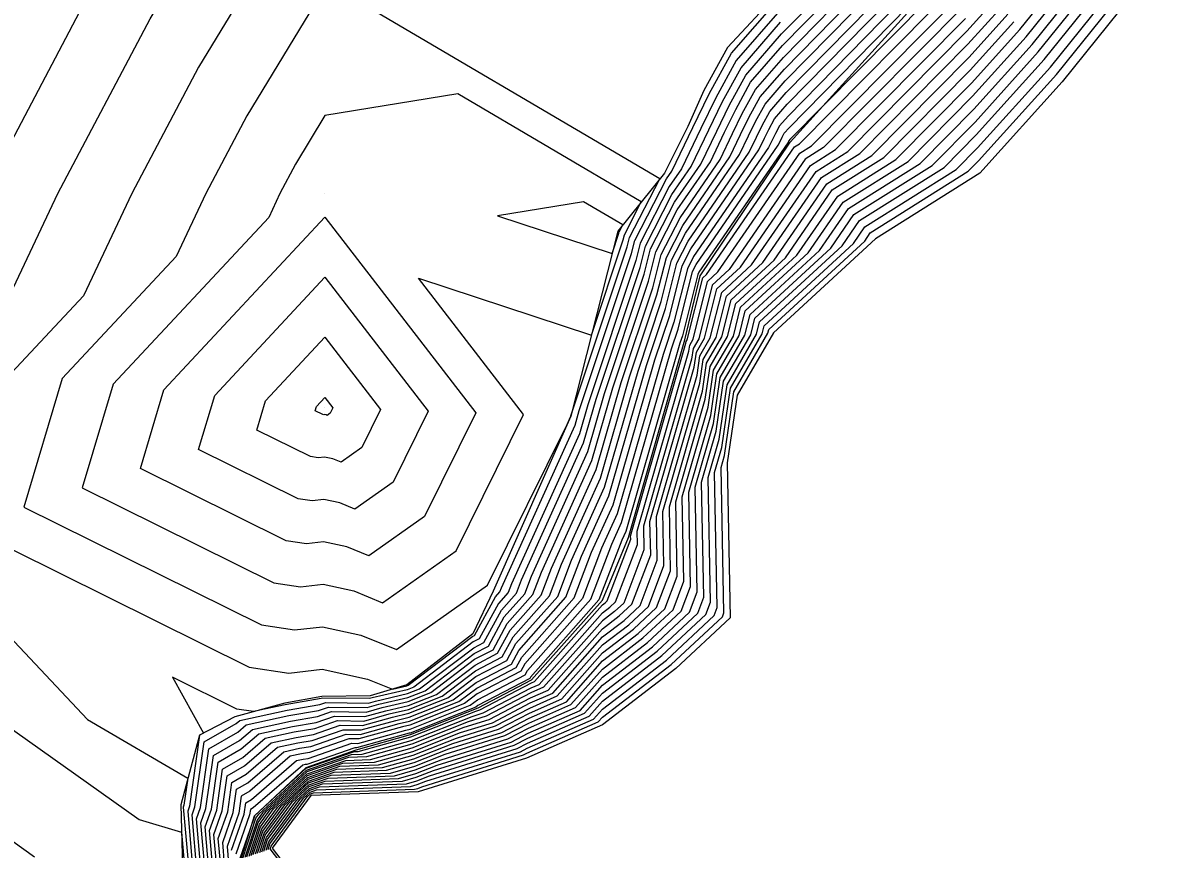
# Model space of a CAD drawing. Extents: x 2188792 to 2191981, y 386090 to 389710.
# Drawn here: x 2189476.1 to 2189529.5, y 387109.5 to 387148.1 of the extents above; entities that cross this region are included whole.
import ezdxf

# ---------------------------------------------------------------- set-up
doc = ezdxf.new("R2010")
doc.units = 0
for name, color, linetype in [('DTM Contours Major', 7, 'Continuous'), ('DTM Contours Minor', 7, 'Continuous'), ('Exist DTM QL2 LIDAR Elevation Point', 7, 'Continuous'), ('PH Exist DTM Breakline', 7, 'Continuous')]:
    doc.layers.add(name, color=color, linetype=linetype)

msp = doc.modelspace()

# ---------------------------------------------------------------- linework, layer by layer
at = {"layer": 'DTM Contours Major'}
for points in [[(2189487.264, 387109.358), (2189487.482, 387110.025), (2189488.692, 387111.673), (2189489.486, 387112.404), (2189490.234, 387112.665), (2189493.652, 387112.786), (2189494.463, 387113.012), (2189495.472, 387113.411), (2189498.921, 387114.488), (2189499.718, 387114.904), (2189502.147, 387115.966), (2189503.198, 387117.153), (2189505.53, 387118.942), (2189507.268, 387120.561), (2189507.632, 387121.514), (2189507.534, 387126.408), (2189508.391, 387129.392), (2189508.705, 387131.536), (2189509.86, 387133.517), (2189510.1, 387134.477), (2189513.346, 387137.472), (2189514.708, 387139.445), (2189518.052, 387141.546), (2189520.568, 387144.089), (2189523.293, 387147.112), (2189526.694, 387151.342)], [(2189485.342, 387108.697), (2189485.231, 387109.978), (2189485.671, 387111.23), (2189485.866, 387112.596), (2189486.539, 387112.982), (2189488.004, 387114.245), (2189488.951, 387114.451), (2189489.613, 387114.564), (2189491.071, 387115.064), (2189491.919, 387115.053), (2189493.526, 387115.499), (2189494.157, 387115.647), (2189496.222, 387116.464), (2189497.295, 387117.278), (2189498.941, 387118.136), (2189499.288, 387118.775), (2189501.49, 387121.264), (2189502.221, 387123.179), (2189503.496, 387125.994), (2189505.254, 387132.094), (2189506.143, 387134.762), (2189506.676, 387136.886), (2189507.204, 387137.914), (2189510.061, 387142.069), (2189510.402, 387142.779), (2189510.667, 387143.323), (2189511.025, 387143.978), (2189511.792, 387144.858), (2189517.648, 387150.835)], [(2189484.425, 387108.38), (2189484.208, 387110.896), (2189484.392, 387111.42), (2189484.784, 387114.175), (2189486.143, 387114.954), (2189486.534, 387115.291), (2189488.529, 387115.724), (2189489.924, 387115.962), (2189490.391, 387116.123), (2189492.193, 387116.099), (2189492.745, 387116.252), (2189494.093, 387116.569), (2189494.906, 387116.89), (2189497.196, 387118.628), (2189497.862, 387118.975), (2189498.605, 387120.344), (2189499.559, 387121.422), (2189499.876, 387122.252), (2189502.51, 387128.069), (2189503.292, 387130.783), (2189505.153, 387136.365), (2189505.449, 387137.547), (2189506.572, 387139.732), (2189507.796, 387141.513), (2189508.539, 387143.062), (2189509.118, 387144.25), (2189509.901, 387145.681), (2189511.575, 387147.603), (2189513.997, 387150.075)], [(2189486.254, 387109.06), (2189486.725, 387110.4), (2189486.933, 387111.035), (2189486.944, 387111.05), (2189489.34, 387113.259), (2189491.6, 387114.047), (2189491.779, 387114.053), (2189494.228, 387114.734), (2189497.276, 387115.938), (2189497.468, 387115.998), (2189499.875, 387117.255), (2189500.018, 387117.318), (2189503.194, 387120.903), (2189503.323, 387121.002), (2189503.42, 387121.093), (2189504.517, 387123.972), (2189504.514, 387124.12), (2189507.104, 387133.135), (2189507.117, 387133.222), (2189507.164, 387133.303), (2189507.889, 387136.202), (2189508.06, 387136.359), (2189512.172, 387142.317), (2189512.412, 387142.468), (2189520.012, 387150.15)], [(2189486.769, 387109.188), (2189487.208, 387110.53), (2189487.818, 387111.361), (2189489.413, 387112.831), (2189490.917, 387113.356), (2189492.716, 387113.42), (2189494.345, 387113.873), (2189496.374, 387114.675), (2189498.195, 387115.243), (2189499.797, 387116.08), (2189501.083, 387116.642), (2189503.196, 387119.028), (2189504.427, 387119.972), (2189505.344, 387120.827), (2189506.074, 387122.743), (2189506.024, 387125.264), (2189507.748, 387131.264), (2189507.911, 387132.379), (2189508.512, 387133.41), (2189508.995, 387135.339), (2189510.703, 387136.916), (2189513.44, 387140.881), (2189515.232, 387142.007), (2189520.29, 387147.119), (2189521.87, 387148.873)], [(2189504.162, 387137.969), (2189504.222, 387138.209), (2189505.013, 387139.749), (2189496.429, 387144.801), (2189490.216, 387143.782), (2189488.839, 387141.511), (2189488.113, 387140.135), (2189487.586, 387139.022), (2189480.306, 387131.225), (2189478.86, 387126.37), (2189487.824, 387121.931), (2189489.074, 387121.742), (2189490.127, 387121.864), (2189491.565, 387121.552), (2189492.916, 387121.004), (2189496.351, 387123.434), (2189499.51, 387129.809), (2189494.586, 387136.183), (2189502.678, 387133.516), (2189504.162, 387137.969)], [(2189474.233, 387110.829), (2189476.641, 387109.118)]]:
    msp.add_lwpolyline(points, dxfattribs=at)
at = {"layer": 'DTM Contours Minor'}
for points in [[(2189445.227, 387116.185), (2189442.966, 387109.657), (2189439.123, 387098.563), (2189432.294, 387078.849), (2189436.242, 387075.165), (2189440.287, 387071.391), (2189441.068, 387072.91), (2189447.023, 387083.002), (2189450.295, 387088.424), (2189452.849, 387093.089), (2189460.113, 387106.352), (2189464.544, 387113.768), (2189471.994, 387128.046), (2189473.174, 387132.01), (2189474.589, 387133.526), (2189477.721, 387140.139), (2189482.036, 387148.314), (2189483.14, 387150.135), (2189483.754, 387156.597), (2189484.469, 387160.136), (2189488.922, 387168.844), (2189496.535, 387184.616)], [(2189452.146, 387125.321), (2189450.533, 387120.663), (2189447.791, 387112.746), (2189442.097, 387096.309), (2189449.003, 387105.187), (2189436.716, 387080.773), (2189440.631, 387077.119), (2189443.861, 387083.398), (2189452.513, 387097.877), (2189464.642, 387121.124), (2189471.247, 387133.785), (2189474.258, 387140.141), (2189478.736, 387148.626), (2189479.421, 387149.985), (2189480.215, 387157.685), (2189480.428, 387159.923), (2189480.471, 387160.136), (2189480.738, 387160.66), (2189481.196, 387161.608)], [(2189519.108, 387151.14), (2189511.879, 387143.761), (2189511.475, 387143.297), (2189511.286, 387142.952), (2189511.147, 387142.666), (2189510.967, 387142.292), (2189507.458, 387137.187), (2189507.167, 387136.621), (2189506.539, 387134.12), (2189506.039, 387132.618), (2189503.89, 387125.164), (2189503.159, 387123.55), (2189502.263, 387121.2), (2189499.561, 387118.147), (2189499.373, 387117.801), (2189497.335, 387116.738), (2189496.748, 387116.293), (2189494.183, 387115.279), (2189493.838, 387115.198), (2189491.809, 387114.635), (2189491.342, 387114.641), (2189489.489, 387114.005), (2189489.12, 387113.941), (2189488.592, 387113.827), (2189486.698, 387112.193), (2189486.298, 387111.964), (2189486.183, 387111.155), (2189485.64, 387109.611), (2189485.708, 387108.823)], [(2189485.845, 387109.427), (2189486.439, 387111.117), (2189486.515, 387111.648), (2189486.777, 387111.798), (2189488.886, 387113.618), (2189489.204, 387113.687), (2189489.427, 387113.725), (2189491.478, 387114.429), (2189491.755, 387114.426), (2189493.994, 387115.047), (2189494.196, 387115.095), (2189497.011, 387116.208), (2189497.355, 387116.468), (2189499.589, 387117.633), (2189499.697, 387117.834), (2189502.649, 387121.169), (2189503.628, 387123.736), (2189504.087, 387124.749), (2189506.431, 387132.88), (2189506.737, 387133.8), (2189507.412, 387136.489), (2189507.584, 387136.824), (2189511.42, 387142.403), (2189511.519, 387142.609), (2189511.596, 387142.767), (2189511.7, 387142.957), (2189511.922, 387143.212), (2189519.838, 387151.292)], [(2189487.066, 387109.29), (2189487.372, 387110.227), (2189488.343, 387111.548), (2189489.456, 387112.575), (2189490.507, 387112.941), (2189493.278, 387113.04), (2189494.416, 387113.356), (2189495.833, 387113.916), (2189498.631, 387114.79), (2189499.75, 387115.374), (2189501.721, 387116.237), (2189503.197, 387117.903), (2189505.089, 387119.354), (2189506.499, 387120.667), (2189507.009, 387122.006), (2189506.93, 387125.95), (2189508.134, 387130.141), (2189508.388, 387131.873), (2189509.321, 387133.474), (2189509.658, 387134.822), (2189512.289, 387137.25), (2189514.2, 387140.019), (2189516.924, 387141.73), (2189520.457, 387145.301), (2189522.724, 387147.816), (2189525.554, 387151.336)], [(2189487.165, 387109.324), (2189487.427, 387110.126), (2189488.517, 387111.611), (2189489.471, 387112.49), (2189490.37, 387112.803), (2189493.465, 387112.913), (2189494.44, 387113.184), (2189495.653, 387113.663), (2189498.776, 387114.639), (2189499.734, 387115.139), (2189501.934, 387116.101), (2189503.197, 387117.528), (2189505.309, 387119.148), (2189506.884, 387120.614), (2189507.32, 387121.76), (2189507.232, 387126.179), (2189508.262, 387129.766), (2189508.547, 387131.705), (2189509.59, 387133.495), (2189509.879, 387134.649), (2189512.818, 387137.361), (2189514.454, 387139.732), (2189517.488, 387141.638), (2189520.512, 387144.695), (2189523.008, 387147.464), (2189526.124, 387151.339)], [(2189487.363, 387109.391), (2189487.537, 387109.924), (2189488.867, 387111.735), (2189489.5, 387112.319), (2189490.097, 387112.527), (2189493.84, 387112.66), (2189494.487, 387112.84), (2189495.292, 387113.158), (2189499.067, 387114.337), (2189499.703, 387114.669), (2189502.359, 387115.831), (2189503.198, 387116.778), (2189505.751, 387118.736), (2189507.653, 387120.508), (2189507.943, 387121.268), (2189507.836, 387126.636), (2189508.52, 387129.018), (2189508.864, 387131.368), (2189510.129, 387133.538), (2189510.321, 387134.304), (2189513.875, 387137.584), (2189514.961, 387139.157), (2189518.616, 387141.454), (2189520.623, 387143.483), (2189523.577, 387146.76), (2189527.264, 387151.345)], [(2189487.462, 387109.425), (2189487.592, 387109.823), (2189489.042, 387111.798), (2189489.515, 387112.233), (2189489.961, 387112.389), (2189494.027, 387112.533), (2189494.51, 387112.667), (2189495.111, 387112.905), (2189499.212, 387114.186), (2189499.687, 387114.434), (2189502.572, 387115.696), (2189503.199, 387116.403), (2189505.971, 387118.53), (2189508.038, 387120.455), (2189508.254, 387121.022), (2189508.138, 387126.865), (2189508.649, 387128.644), (2189509.023, 387131.199), (2189510.399, 387133.56), (2189510.542, 387134.132), (2189514.404, 387137.695), (2189515.215, 387138.87), (2189519.18, 387141.361), (2189520.679, 387142.877), (2189523.861, 387146.408), (2189527.834, 387151.349)], [(2189487.561, 387109.459), (2189487.647, 387109.722), (2189489.217, 387111.86), (2189489.529, 387112.148), (2189489.824, 387112.251), (2189494.214, 387112.406), (2189494.534, 387112.495), (2189494.931, 387112.652), (2189499.357, 387114.035), (2189499.671, 387114.199), (2189502.785, 387115.561), (2189503.199, 387116.028), (2189506.192, 387118.323), (2189508.423, 387120.401), (2189508.566, 387120.777), (2189508.44, 387127.094), (2189508.777, 387128.269), (2189509.182, 387131.03), (2189510.669, 387133.581), (2189510.763, 387133.959), (2189514.932, 387137.806), (2189515.468, 387138.583), (2189519.744, 387141.269), (2189520.735, 387142.271), (2189524.146, 387146.055), (2189528.404, 387151.352)], [(2189488.461, 387108.44), (2189487.66, 387109.493), (2189487.702, 387109.621), (2189489.392, 387111.922), (2189489.544, 387112.063), (2189489.687, 387112.113), (2189494.402, 387112.28), (2189494.557, 387112.323), (2189494.751, 387112.399), (2189499.503, 387113.884), (2189499.655, 387113.964), (2189502.998, 387115.426), (2189503.199, 387115.653), (2189506.413, 387118.117), (2189508.808, 387120.348), (2189508.877, 387120.531), (2189508.742, 387127.323), (2189508.906, 387127.895), (2189509.341, 387130.862), (2189510.938, 387133.603), (2189510.984, 387133.787), (2189515.461, 387137.918), (2189515.722, 387138.296), (2189520.308, 387141.177), (2189520.79, 387141.665), (2189524.43, 387145.703), (2189528.974, 387151.355)], [(2189485.158, 387108.633), (2189485.026, 387110.161), (2189485.416, 387111.268), (2189485.649, 387112.911), (2189486.46, 387113.376), (2189487.71, 387114.454), (2189488.867, 387114.705), (2189489.676, 387114.844), (2189490.935, 387115.276), (2189491.974, 387115.262), (2189493.37, 387115.65), (2189494.144, 387115.832), (2189495.959, 387116.549), (2189497.276, 387117.548), (2189498.725, 387118.304), (2189499.151, 387119.089), (2189501.104, 387121.296), (2189501.752, 387122.994), (2189503.299, 387126.409), (2189504.862, 387131.832), (2189505.945, 387135.082), (2189506.431, 387137.018), (2189507.078, 387138.278), (2189509.608, 387141.958), (2189510.029, 387142.836), (2189510.357, 387143.508), (2189510.801, 387144.319), (2189511.749, 387145.407), (2189516.918, 387150.683)], [(2189485.525, 387108.76), (2189485.436, 387109.794), (2189485.927, 387111.192), (2189486.082, 387112.28), (2189486.618, 387112.587), (2189488.298, 387114.036), (2189489.035, 387114.196), (2189489.551, 387114.284), (2189491.206, 387114.853), (2189491.864, 387114.844), (2189493.682, 387115.349), (2189494.17, 387115.463), (2189496.485, 387116.378), (2189497.315, 387117.008), (2189499.157, 387117.969), (2189499.424, 387118.461), (2189501.876, 387121.232), (2189502.69, 387123.365), (2189503.693, 387125.579), (2189505.646, 387132.356), (2189506.341, 387134.441), (2189506.921, 387136.753), (2189507.331, 387137.551), (2189510.514, 387142.181), (2189510.774, 387142.722), (2189510.976, 387143.137), (2189511.25, 387143.638), (2189511.835, 387144.31), (2189518.378, 387150.988)], [(2189519.956, 387150.756), (2189513.547, 387144.277), (2189511.965, 387142.663), (2189511.925, 387142.616), (2189511.906, 387142.581), (2189511.891, 387142.552), (2189511.873, 387142.515), (2189507.711, 387136.46), (2189507.658, 387136.357), (2189506.935, 387133.479), (2189506.823, 387133.142), (2189504.285, 387124.334), (2189504.097, 387123.921), (2189503.035, 387121.137), (2189499.834, 387117.52), (2189499.804, 387117.465), (2189497.374, 387116.198), (2189497.275, 387116.123), (2189494.209, 387114.911), (2189494.15, 387114.897), (2189491.7, 387114.217), (2189491.614, 387114.218), (2189489.365, 387113.445), (2189489.289, 387113.432), (2189489.18, 387113.408), (2189486.856, 387111.404), (2189486.731, 387111.332), (2189486.695, 387111.079), (2189486.05, 387109.244)], [(2189486.782, 387150.135), (2189484.304, 387146.046), (2189481.185, 387140.138), (2189478.921, 387135.358), (2189475.551, 387131.748)], [(2189484.608, 387108.443), (2189484.412, 387110.712), (2189484.648, 387111.382), (2189485, 387113.859), (2189486.222, 387114.56), (2189486.828, 387115.082), (2189488.613, 387115.469), (2189489.862, 387115.683), (2189490.527, 387115.911), (2189492.139, 387115.89), (2189492.901, 387116.101), (2189494.106, 387116.384), (2189495.169, 387116.805), (2189497.216, 387118.358), (2189498.078, 387118.807), (2189498.742, 387120.03), (2189499.946, 387121.391), (2189500.345, 387122.438), (2189502.707, 387127.654), (2189503.685, 387131.045), (2189505.351, 387136.045), (2189505.694, 387137.415), (2189506.698, 387139.369), (2189508.249, 387141.624), (2189508.912, 387143.006), (2189509.428, 387144.064), (2189510.126, 387145.34), (2189511.619, 387147.054), (2189514.727, 387150.227)], [(2189484.792, 387108.506), (2189484.617, 387110.528), (2189484.904, 387111.344), (2189485.217, 387113.543), (2189486.302, 387114.165), (2189487.122, 387114.873), (2189488.698, 387115.214), (2189489.8, 387115.403), (2189490.663, 387115.699), (2189492.084, 387115.68), (2189493.058, 387115.951), (2189494.119, 387116.2), (2189495.432, 387116.719), (2189497.236, 387118.088), (2189498.294, 387118.639), (2189498.878, 387119.716), (2189500.332, 387121.359), (2189500.814, 387122.623), (2189502.904, 387127.239), (2189504.077, 387131.307), (2189505.549, 387135.724), (2189505.94, 387137.283), (2189506.825, 387139.005), (2189508.702, 387141.735), (2189509.284, 387142.949), (2189509.738, 387143.879), (2189510.351, 387145), (2189511.662, 387146.505), (2189515.458, 387150.379)], [(2189484.975, 387108.57), (2189484.822, 387110.345), (2189485.16, 387111.306), (2189485.433, 387113.227), (2189486.381, 387113.771), (2189487.416, 387114.664), (2189488.782, 387114.96), (2189489.738, 387115.123), (2189490.799, 387115.488), (2189492.029, 387115.471), (2189493.214, 387115.8), (2189494.131, 387116.016), (2189495.695, 387116.634), (2189497.256, 387117.818), (2189498.51, 387118.472), (2189499.015, 387119.403), (2189500.718, 387121.327), (2189501.283, 387122.809), (2189503.101, 387126.824), (2189504.469, 387131.57), (2189505.747, 387135.403), (2189506.185, 387137.15), (2189506.951, 387138.642), (2189509.155, 387141.847), (2189509.657, 387142.892), (2189510.047, 387143.693), (2189510.576, 387144.659), (2189511.705, 387145.956), (2189516.188, 387150.531)], [(2189501.721, 387129.728), (2189501.723, 387129.735), (2189504.36, 387137.648), (2189504.468, 387138.077), (2189505.88, 387140.825), (2189490.553, 387149.845), (2189490.216, 387149.79), (2189486.571, 387143.779), (2189484.649, 387140.137), (2189483.254, 387137.19), (2189477.929, 387131.487), (2189476.136, 387125.467), (2189487.251, 387119.963), (2189488.8, 387119.729), (2189490.105, 387119.881), (2189491.889, 387119.493), (2189493.564, 387118.814), (2189497.823, 387121.827), (2189501.542, 387129.334), (2189501.721, 387129.728)], [(2189486.373, 387109.053), (2189486.988, 387110.934), (2189487.118, 387111.112), (2189489.354, 387113.173), (2189491.463, 387113.909), (2189491.966, 387113.926), (2189494.251, 387114.561), (2189497.096, 387115.686), (2189497.614, 387115.847), (2189499.859, 387117.02), (2189500.231, 387117.183), (2189503.194, 387120.528), (2189503.544, 387120.796), (2189503.805, 387121.039), (2189504.829, 387123.726), (2189504.816, 387124.349), (2189507.233, 387132.761), (2189507.276, 387133.054), (2189507.433, 387133.324), (2189508.111, 387136.029), (2189508.588, 387136.47), (2189512.425, 387142.03), (2189512.976, 387142.376), (2189520.067, 387149.543)], [(2189486.67, 387109.154), (2189487.153, 387110.631), (2189487.643, 387111.299), (2189489.398, 387112.917), (2189491.053, 387113.494), (2189492.528, 387113.546), (2189494.322, 387114.045), (2189496.555, 387114.927), (2189498.05, 387115.394), (2189499.812, 387116.315), (2189500.87, 387116.777), (2189503.195, 387119.403), (2189504.206, 387120.178), (2189504.96, 387120.88), (2189505.763, 387122.989), (2189505.722, 387125.035), (2189507.619, 387131.638), (2189507.752, 387132.548), (2189508.242, 387133.388), (2189508.774, 387135.512), (2189510.174, 387136.804), (2189513.186, 387141.168), (2189514.668, 387142.099), (2189520.234, 387147.725), (2189521.586, 387149.225)], [(2189498.469, 387121.696), (2189501.918, 387129.313), (2189502.115, 387129.997), (2189504.558, 387137.328), (2189504.713, 387137.944), (2189506.192, 387140.823), (2189506.437, 387141.179), (2189507.422, 387143.232), (2189508.189, 387144.806), (2189509.227, 387146.702), (2189511.445, 387149.25)], [(2189511.489, 387148.701), (2189509.452, 387146.362), (2189508.499, 387144.62), (2189507.794, 387143.176), (2189506.89, 387141.29), (2189506.319, 387140.46), (2189504.958, 387137.812), (2189504.756, 387137.007), (2189502.508, 387130.259), (2189502.116, 387128.899), (2189498.938, 387121.882), (2189498.787, 387121.486), (2189498.332, 387120.971), (2189497.431, 387119.31), (2189497.157, 387119.168), (2189494.38, 387117.06), (2189494.067, 387116.937), (2189492.433, 387116.553), (2189492.303, 387116.517), (2189490.119, 387116.546), (2189490.048, 387116.522), (2189488.36, 387116.233), (2189486.875, 387115.911), (2189486.103, 387116.028), (2189483.091, 387117.52), (2189484.533, 387114.911), (2189484.352, 387114.807), (2189483.88, 387111.496), (2189483.798, 387111.263), (2189484.058, 387108.253)], [(2189520.123, 387148.937), (2189513.54, 387142.284), (2189512.679, 387141.742), (2189509.117, 387136.582), (2189508.332, 387135.857), (2189507.703, 387133.346), (2189507.435, 387132.885), (2189507.362, 387132.387), (2189505.118, 387124.577), (2189505.14, 387123.48), (2189504.19, 387120.986), (2189503.765, 387120.59), (2189503.194, 387120.153), (2189500.444, 387117.048), (2189499.844, 387116.785), (2189497.759, 387115.696), (2189496.915, 387115.433), (2189494.275, 387114.389), (2189492.154, 387113.8), (2189491.327, 387113.77), (2189489.369, 387113.088), (2189487.293, 387111.174), (2189487.043, 387110.833), (2189486.472, 387109.087)], [(2189486.868, 387109.222), (2189487.263, 387110.429), (2189487.993, 387111.424), (2189489.427, 387112.746), (2189490.78, 387113.218), (2189492.903, 387113.293), (2189494.369, 387113.7), (2189496.194, 387114.422), (2189498.34, 387115.092), (2189499.781, 387115.845), (2189501.295, 387116.507), (2189503.196, 387118.653), (2189504.647, 387119.766), (2189505.729, 387120.774), (2189506.386, 387122.497), (2189506.326, 387125.492), (2189507.876, 387130.889), (2189508.07, 387132.211), (2189508.781, 387133.431), (2189509.216, 387135.167), (2189511.232, 387137.027), (2189513.693, 387140.594), (2189515.796, 387141.915), (2189520.345, 387146.513), (2189522.155, 387148.521)], [(2189484.241, 387108.316), (2189484.003, 387111.079), (2189484.136, 387111.458), (2189484.568, 387114.491), (2189486.064, 387115.348), (2189486.24, 387115.5), (2189488.444, 387115.978), (2189489.986, 387116.242), (2189490.255, 387116.334), (2189492.248, 387116.308), (2189492.589, 387116.402), (2189494.08, 387116.753), (2189494.643, 387116.975), (2189497.177, 387118.898), (2189497.646, 387119.143), (2189498.469, 387120.658), (2189499.173, 387121.454), (2189499.407, 387122.067), (2189502.313, 387128.484), (2189502.9, 387130.521), (2189504.954, 387136.686), (2189505.204, 387137.68), (2189506.445, 387140.096), (2189507.343, 387141.402), (2189508.167, 387143.119), (2189508.808, 387144.435), (2189509.677, 387146.021), (2189511.532, 387148.152)], [(2189486.571, 387109.121), (2189487.098, 387110.732), (2189487.468, 387111.237), (2189489.384, 387113.002), (2189491.19, 387113.632), (2189492.341, 387113.673), (2189494.298, 387114.217), (2189496.735, 387115.18), (2189497.904, 387115.545), (2189499.828, 387116.55), (2189500.657, 387116.912), (2189503.195, 387119.778), (2189503.985, 387120.384), (2189504.575, 387120.933), (2189505.452, 387123.235), (2189505.42, 387124.806), (2189507.49, 387132.012), (2189507.594, 387132.717), (2189507.973, 387133.367), (2189508.553, 387135.684), (2189509.646, 387136.693), (2189512.932, 387141.455), (2189514.104, 387142.191), (2189520.179, 387148.331)], [(2189486.967, 387109.256), (2189487.318, 387110.328), (2189488.168, 387111.486), (2189489.442, 387112.661), (2189490.644, 387113.08), (2189493.09, 387113.166), (2189494.392, 387113.528), (2189496.013, 387114.169), (2189498.485, 387114.941), (2189499.765, 387115.609), (2189501.508, 387116.372), (2189503.196, 387118.278), (2189504.868, 387119.56), (2189506.114, 387120.72), (2189506.697, 387122.251), (2189506.628, 387125.721), (2189508.005, 387130.515), (2189508.229, 387132.042), (2189509.051, 387133.453), (2189509.437, 387134.994), (2189511.76, 387137.138), (2189513.947, 387140.306), (2189516.36, 387141.823), (2189520.401, 387145.907), (2189522.439, 387148.169)], [(2189503.964, 387138.29), (2189503.977, 387138.341), (2189504.147, 387138.672), (2189502.304, 387139.757), (2189498.291, 387139.098), (2189503.645, 387137.334), (2189503.964, 387138.29)], [(2189482.683, 387130.963), (2189490.216, 387139.031), (2189497.28, 387129.887), (2189494.879, 387125.041), (2189492.268, 387123.194), (2189491.242, 387123.61), (2189490.148, 387123.848), (2189489.348, 387123.755), (2189488.398, 387123.899), (2189481.584, 387127.273), (2189482.683, 387130.963)], [(2189485.061, 387130.701), (2189490.216, 387136.223), (2189495.051, 387129.965), (2189493.408, 387126.648), (2189491.621, 387125.384), (2189490.918, 387125.669), (2189490.169, 387125.832), (2189489.622, 387125.768), (2189488.972, 387125.866), (2189484.309, 387128.176), (2189485.061, 387130.701)], [(2189487.438, 387130.439), (2189490.216, 387133.415), (2189492.821, 387130.042), (2189491.936, 387128.255), (2189490.973, 387127.574), (2189490.594, 387127.728), (2189490.191, 387127.815), (2189489.896, 387127.781), (2189489.545, 387127.834), (2189487.033, 387129.078), (2189487.438, 387130.439)], [(2189489.815, 387130.177), (2189490.216, 387130.607), (2189490.592, 387130.12), (2189490.464, 387129.863), (2189490.325, 387129.764), (2189490.27, 387129.786), (2189490.212, 387129.799), (2189490.17, 387129.794), (2189490.119, 387129.802), (2189489.757, 387129.981), (2189489.815, 387130.177)], [(2189473.412, 387124.564), (2189486.677, 387117.996), (2189488.526, 387117.716), (2189490.084, 387117.897), (2189492.213, 387117.434), (2189493.377, 387116.962), (2189494.054, 387117.121), (2189494.116, 387117.146), (2189497.137, 387119.438), (2189497.215, 387119.478), (2189498.195, 387121.285), (2189498.401, 387121.517), (2189498.469, 387121.696)], [(2189472.74, 387122.307), (2189479.113, 387115.54), (2189483.804, 387112.797), (2189483.624, 387111.534), (2189483.594, 387111.446), (2189483.875, 387108.189)], [(2189474.508, 387115.842), (2189481.522, 387110.861), (2189483.506, 387110.268), (2189483.691, 387108.126)]]:
    msp.add_lwpolyline(points, dxfattribs=at)
at = {"layer": 'Exist DTM QL2 LIDAR Elevation Point'}
for p, q in [((2189490.216, 387140.134), (2189490.216, 387140.134)), ((2189490.216, 387130.133), (2189490.216, 387130.133))]:
    msp.add_line(p, q, dxfattribs=at)
at = {"layer": 'PH Exist DTM Breakline'}
for points in [[(2189486.293, 387109.026), (2189486.928, 387111.044), (2189489.333, 387113.299), (2189491.675, 387114.123), (2189494.214, 387114.835), (2189497.383, 387116.088), (2189499.885, 387117.403), (2189503.193, 387121.124), (2189504.42, 387124.049), (2189507.05, 387133.294), (2189507.767, 387136.297), (2189511.975, 387142.54), (2189519.906, 387151.306)], [(2189529.515, 387151.358), (2189524.7, 387145.369), (2189520.843, 387141.09), (2189515.962, 387138.023), (2189511.194, 387133.623), (2189509.492, 387130.702), (2189509.028, 387127.54), (2189509.173, 387120.298), (2189506.622, 387117.922), (2189503.2, 387115.297), (2189499.641, 387113.74), (2189494.58, 387112.16), (2189489.558, 387111.982), (2189487.754, 387109.525), (2189488.61, 387108.4)], [(2189511.423, 387149.539), (2189509.05, 387146.97), (2189507.94, 387144.955), (2189507.191, 387143.267), (2189506.097, 387141.096), (2189503.91, 387138.378), (2189501.719, 387129.732), (2189498.083, 387121.544), (2189497.129, 387119.545), (2189494.051, 387117.167), (2189492.337, 387116.646), (2189490.07, 387116.622), (2189488.334, 387116.31), (2189485.999, 387115.672), (2189484.347, 387114.814), (2189483.471, 387111.556), (2189483.567, 387108.083)]]:
    msp.add_lwpolyline(points, dxfattribs=at)

doc.saveas('drawing.dxf')
